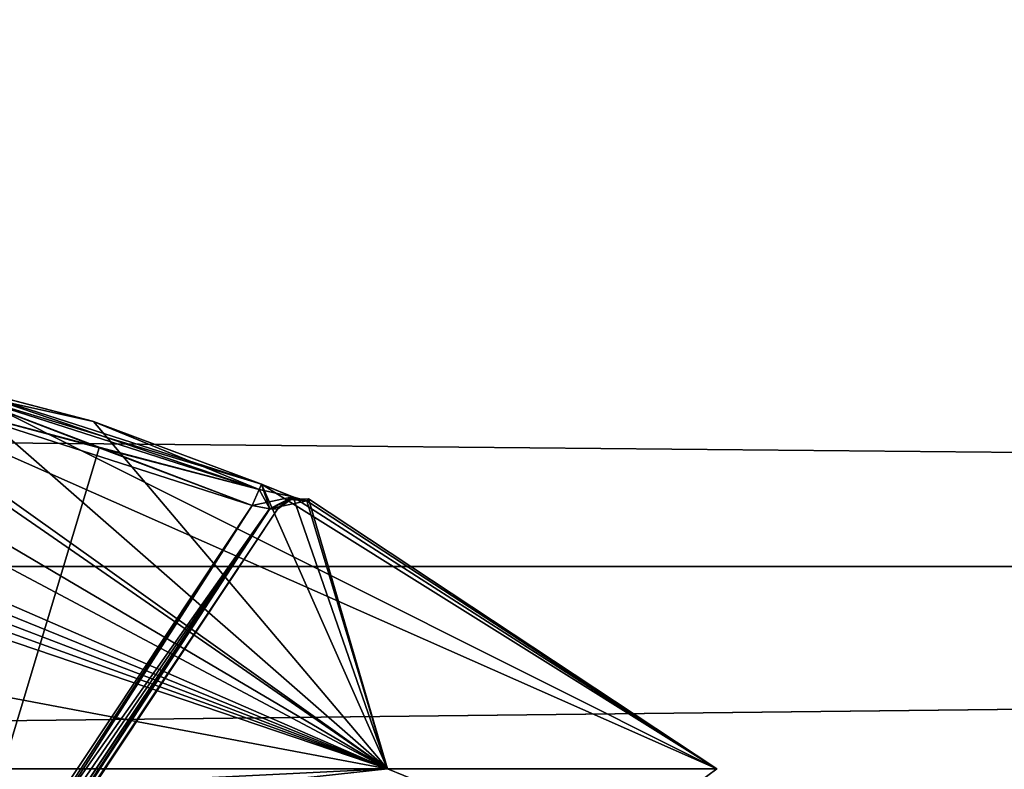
# Model space of a CAD drawing. Extents: x -250 to 250, y -963 to 894.
# Tile 1048 of 1056: x 152 to 156, y 818 to 821. Entities that reach past the tile are written whole.
import ezdxf

# ---------------------------------------------------------------- set-up
doc = ezdxf.new("R2010")
doc.units = 0
doc.header["$LTSCALE"] = 65.185185
for name, color, linetype in [('2548', 7, 'CONTINUOUS'), ('2566', 7, 'CONTINUOUS'), ('2928', 7, 'CONTINUOUS'), ('2930', 7, 'CONTINUOUS'), ('3421', 7, 'CONTINUOUS'), ('424', 7, 'CONTINUOUS'), ('436', 7, 'CONTINUOUS'), ('437', 7, 'CONTINUOUS'), ('438', 7, 'CONTINUOUS'), ('441', 7, 'CONTINUOUS'), ('444', 7, 'CONTINUOUS'), ('459', 7, 'CONTINUOUS'), ('481', 7, 'CONTINUOUS'), ('482', 7, 'CONTINUOUS'), ('483', 7, 'CONTINUOUS'), ('484', 7, 'CONTINUOUS'), ('485', 7, 'CONTINUOUS'), ('674', 7, 'CONTINUOUS')]:
    doc.layers.add(name, color=color, linetype=linetype)

msp = doc.modelspace()

# ---------------------------------------------------------------- linework, layer by layer
at = {"layer": '2548', "color": 7, "linetype": 'CONTINUOUS'}
for points in [[(150, 818, -16.65), (154.2818, 817.0412, -16.65), (150, 818, -25.05), (150, 818, -16.65)], [(150, 818, -25.05), (154.2818, 817.0412, -16.65), (153.5128, 817.3595, -26.42), (150, 818, -25.05)], [(156.5779, 815.6604, -68.55), (150, 818, -68.55), (155.1491, 816.5987, -51.65), (156.5779, 815.6604, -68.55)], [(155.1491, 816.5987, -51.65), (150, 818, -68.55), (154.0822, 817.1304, -54.7596), (155.1491, 816.5987, -51.65)], [(154.0822, 817.1304, -54.7596), (150, 818, -68.55), (152.303, 817.7271, -56.2121), (154.0822, 817.1304, -54.7596)], [(152.303, 817.7271, -56.2121), (150, 818, -68.55), (150, 818, -56.75), (152.303, 817.7271, -56.2121)]]:
    msp.add_3dface(points, dxfattribs=at)
at = {"layer": '2566', "color": 7, "linetype": 'CONTINUOUS'}
for points in [[(154.488, 815.8215, -15.65), (154.2818, 817.0412, -16.65), (150, 818, -16.65), (154.488, 815.8215, -15.65)], [(154.488, 815.8215, -15.65), (150, 818, -16.65), (150, 817.7071, -15.9429), (154.488, 815.8215, -15.65)]]:
    msp.add_3dface(points, dxfattribs=at)
at = {"layer": '2928', "color": 7, "linetype": 'CONTINUOUS'}
for points in [[(150, 818, -25.05), (153.5128, 817.3595, -26.42), (150, 817.9707, -25.1207), (150, 818, -25.05)], [(153.5128, 817.3595, -26.42), (150, 817.9, -25.15), (150, 817.9707, -25.1207), (153.5128, 817.3595, -26.42)]]:
    msp.add_3dface(points, dxfattribs=at)
at = {"layer": '2930', "color": 7, "linetype": 'CONTINUOUS'}
for points in [[(152.303, 817.7271, -56.2121), (150, 818, -56.75), (152.235, 817.6294, -56.1227), (152.303, 817.7271, -56.2121)], [(152.235, 817.6294, -56.1227), (150, 818, -56.75), (150, 817.9707, -56.6793), (152.235, 817.6294, -56.1227)], [(150, 817.9, -56.65), (152.235, 817.6294, -56.1227), (150, 817.9707, -56.6793), (150, 817.9, -56.65)]]:
    msp.add_3dface(points, dxfattribs=at)
at = {"layer": '3421', "color": 7, "linetype": 'CONTINUOUS'}
for points in [[(150, 818, -68.55), (156.5779, 815.6604, -68.55), (150, 817.9707, -68.6207), (150, 818, -68.55)], [(156.5779, 815.6604, -68.55), (150, 817.9, -68.65), (150, 817.9707, -68.6207), (156.5779, 815.6604, -68.55)]]:
    msp.add_3dface(points, dxfattribs=at)
at = {"layer": '424', "color": 7, "linetype": 'CONTINUOUS'}
for points in [[(150.9028, 819.6432, -47.8003), (150.6084, 819.5625, -47.129), (153.4177, 817.9038, -45.2323), (150.9028, 819.6432, -47.8003)], [(150.6084, 819.5625, -50.171), (150.9812, 819.6403, -49.4351), (153.4177, 817.9038, -52.0677), (150.6084, 819.5625, -50.171)], [(154.8333, 817.9038, -48.65), (150.9028, 819.6432, -47.8003), (153.4177, 817.9038, -45.2323), (154.8333, 817.9038, -48.65)], [(151.521, 819.5625, -48.0416), (150.9028, 819.6432, -47.8003), (154.8333, 817.9038, -48.65), (151.521, 819.5625, -48.0416)], [(150.9812, 819.6403, -49.4351), (151.521, 819.5625, -49.2584), (153.4177, 817.9038, -52.0677), (150.9812, 819.6403, -49.4351)], [(150, 817.9038, -53.4833), (150.6084, 819.5625, -50.171), (153.4177, 817.9038, -52.0677), (150, 817.9038, -53.4833)], [(153.4177, 817.9038, -45.2323), (150.6084, 819.5625, -47.129), (150.6083, 819.3968, -46.4989), (153.4177, 817.9038, -45.2323)], [(152.8767, 819.127, -48.0416), (151.521, 819.5625, -48.0416), (154.8333, 817.9038, -48.65), (152.8767, 819.127, -48.0416)], [(152.1511, 819.3968, -48.0417), (151.521, 819.5625, -48.0416), (152.8767, 819.127, -48.0416), (152.1511, 819.3968, -48.0417)], [(151.521, 819.5625, -49.2584), (152.1559, 819.3953, -49.2582), (153.4177, 817.9038, -52.0677), (151.521, 819.5625, -49.2584)], [(150.6084, 819.127, -45.7733), (153.4177, 817.9038, -45.2323), (150.6083, 819.3968, -46.4989), (150.6084, 819.127, -45.7733)], [(152.1559, 819.3953, -49.2582), (152.8767, 819.127, -49.2584), (153.4177, 817.9038, -52.0677), (152.1559, 819.3953, -49.2582)], [(150.5476, 819.0712, -45.6365), (153.4177, 817.9038, -45.2323), (150.6084, 819.127, -45.7733), (150.5476, 819.0712, -45.6365)], [(152.8767, 819.127, -49.2584), (153.0135, 819.0712, -49.1976), (153.4177, 817.9038, -52.0677), (152.8767, 819.127, -49.2584)], [(153.0115, 819.072, -48.1003), (152.8767, 819.127, -48.0416), (154.8333, 817.9038, -48.65), (153.0115, 819.072, -48.1003)], [(150, 819.064, -45.5717), (150, 818.5479, -44.6519), (153.4177, 817.9038, -45.2323), (150, 819.064, -45.5717)], [(150, 819.064, -45.5717), (153.4177, 817.9038, -45.2323), (150.203, 819.0616, -45.5732), (150, 819.064, -45.5717)], [(150.203, 819.0616, -45.5732), (153.4177, 817.9038, -45.2323), (150.4056, 819.0545, -45.578), (150.203, 819.0616, -45.5732)], [(150.4056, 819.0545, -45.578), (153.4177, 817.9038, -45.2323), (150.5476, 819.0712, -45.6365), (150.4056, 819.0545, -45.578)], [(153.072, 819.0545, -48.2444), (153.0115, 819.072, -48.1003), (154.8333, 817.9038, -48.65), (153.072, 819.0545, -48.2444)], [(153.0135, 819.0712, -49.1976), (153.072, 819.0545, -49.0556), (153.4177, 817.9038, -52.0677), (153.0135, 819.0712, -49.1976)], [(153.072, 819.0545, -49.0556), (153.0784, 819.064, -48.65), (153.4177, 817.9038, -52.0677), (153.072, 819.0545, -49.0556)], [(153.0784, 819.064, -48.65), (153.072, 819.0545, -48.2444), (154.8333, 817.9038, -48.65), (153.0784, 819.064, -48.65)], [(153.4177, 817.9038, -52.0677), (153.0784, 819.064, -48.65), (154.8333, 817.9038, -48.65), (153.4177, 817.9038, -52.0677)], [(150, 818.5479, -44.6519), (150, 817.9038, -43.8167), (153.4177, 817.9038, -45.2323), (150, 818.5479, -44.6519)]]:
    msp.add_3dface(points, dxfattribs=at)
at = {"layer": '436', "color": 7, "linetype": 'CONTINUOUS'}
for points in [[(151.5, 819.4651, -49.15), (151.5, 817.023, -49.15), (152.1793, 819.2833, -49.15), (151.5, 819.4651, -49.15)], [(151.5, 817.023, -49.15), (152.837, 819.0356, -49.15), (152.1793, 819.2833, -49.15), (151.5, 817.023, -49.15)]]:
    msp.add_3dface(points, dxfattribs=at)
at = {"layer": '437', "color": 7, "linetype": 'CONTINUOUS'}
for points in [[(151.5, 817.023, -48.15), (151.5, 819.4651, -48.15), (152.837, 819.0356, -48.15), (151.5, 817.023, -48.15)], [(152.837, 819.0356, -48.15), (151.5, 819.4651, -48.15), (152.1793, 819.2833, -48.15), (152.837, 819.0356, -48.15)]]:
    msp.add_3dface(points, dxfattribs=at)
at = {"layer": '438', "color": 7, "linetype": 'CONTINUOUS'}
for points in [[(150.804, 815.7947, -49.05), (152.9463, 819.0194, -48.25), (152.9463, 819.0194, -49.05), (150.804, 815.7947, -49.05)], [(150.804, 815.7947, -48.25), (152.9463, 819.0194, -48.25), (150.804, 815.7947, -49.05), (150.804, 815.7947, -48.25)], [(152.9463, 819.0194, -49.05), (152.9463, 819.0194, -48.25), (152.9526, 819.0288, -48.65), (152.9463, 819.0194, -49.05)]]:
    msp.add_3dface(points, dxfattribs=at)
at = {"layer": '441', "color": 7, "linetype": 'CONTINUOUS'}
for points in [[(150.7954, 815.8004, -48.2056), (150.7712, 815.8165, -48.1704), (152.9114, 819.0203, -48.179), (150.7954, 815.8004, -48.2056)], [(150.7712, 815.8165, -48.1704), (151.2505, 816.6012, -48.1533), (152.9114, 819.0203, -48.179), (150.7712, 815.8165, -48.1704)], [(152.9463, 819.0194, -48.25), (150.7954, 815.8004, -48.2056), (152.9114, 819.0203, -48.179), (152.9463, 819.0194, -48.25)], [(152.9463, 819.0194, -48.25), (150.804, 815.7947, -48.25), (150.7954, 815.8004, -48.2056), (152.9463, 819.0194, -48.25)], [(151.2505, 816.6012, -48.1533), (151.5, 817.023, -48.15), (152.9114, 819.0203, -48.179), (151.2505, 816.6012, -48.1533)], [(151.5, 817.023, -48.15), (152.837, 819.0356, -48.15), (152.9114, 819.0203, -48.179), (151.5, 817.023, -48.15)]]:
    msp.add_3dface(points, dxfattribs=at)
at = {"layer": '444', "color": 7, "linetype": 'CONTINUOUS'}
for points in [[(150.7712, 815.8165, -49.1296), (152.837, 819.0356, -49.15), (151.2403, 816.5842, -49.1464), (150.7712, 815.8165, -49.1296)], [(152.837, 819.0356, -49.15), (150.7712, 815.8165, -49.1296), (152.9125, 819.0201, -49.12), (152.837, 819.0356, -49.15)], [(150.7712, 815.8165, -49.1296), (150.7954, 815.8004, -49.0944), (152.9125, 819.0201, -49.12), (150.7712, 815.8165, -49.1296)], [(150.7954, 815.8004, -49.0944), (150.804, 815.7947, -49.05), (152.9125, 819.0201, -49.12), (150.7954, 815.8004, -49.0944)], [(150.804, 815.7947, -49.05), (152.9463, 819.0194, -49.05), (152.9125, 819.0201, -49.12), (150.804, 815.7947, -49.05)], [(152.837, 819.0356, -49.15), (151.5, 817.023, -49.15), (151.2403, 816.5842, -49.1464), (152.837, 819.0356, -49.15)]]:
    msp.add_3dface(points, dxfattribs=at)
at = {"layer": '459', "color": 7, "linetype": 'CONTINUOUS'}
for points in [[(153.4177, 817.9038, -45.2323), (150, 817.9038, -43.8167), (154.3301, 817.5312, -46.15), (153.4177, 817.9038, -45.2323)], [(153.4177, 817.9038, -52.0677), (150, 817.5312, -53.65), (150, 817.7353, -53.6064), (153.4177, 817.9038, -52.0677)], [(150, 817.5312, -53.65), (153.4177, 817.9038, -52.0677), (154.3301, 817.5312, -51.15), (150, 817.5312, -53.65)], [(154.3301, 817.5312, -46.15), (150, 817.9038, -43.8167), (150, 817.7353, -43.6936), (154.3301, 817.5312, -46.15)], [(150, 817.9038, -53.4833), (153.4177, 817.9038, -52.0677), (150, 817.7353, -53.6064), (150, 817.9038, -53.4833)], [(154.8333, 817.9038, -48.65), (153.4177, 817.9038, -45.2323), (154.3301, 817.5312, -46.15), (154.8333, 817.9038, -48.65)], [(153.4177, 817.9038, -52.0677), (154.8333, 817.9038, -48.65), (154.3301, 817.5312, -51.15), (153.4177, 817.9038, -52.0677)], [(154.8333, 817.9038, -48.65), (154.3301, 817.5312, -46.15), (154.3301, 817.5312, -51.15), (154.8333, 817.9038, -48.65)]]:
    msp.add_3dface(points, dxfattribs=at)
at = {"layer": '481', "color": 7, "linetype": 'CONTINUOUS'}
for points in [[(151.5, 819.4651, -49.15), (152.8663, 819.1031, -49.1823), (151.5155, 819.5371, -49.1823), (151.5, 819.4651, -49.15)], [(152.1559, 819.3953, -49.2582), (151.521, 819.5625, -49.2584), (151.5155, 819.5371, -49.1823), (152.1559, 819.3953, -49.2582)], [(152.8767, 819.127, -49.2584), (152.1559, 819.3953, -49.2582), (151.5155, 819.5371, -49.1823), (152.8767, 819.127, -49.2584)], [(152.8663, 819.1031, -49.1823), (152.8767, 819.127, -49.2584), (151.5155, 819.5371, -49.1823), (152.8663, 819.1031, -49.1823)], [(151.5, 819.4651, -49.15), (152.1793, 819.2833, -49.15), (152.8663, 819.1031, -49.1823), (151.5, 819.4651, -49.15)], [(152.1793, 819.2833, -49.15), (152.837, 819.0356, -49.15), (152.8663, 819.1031, -49.1823), (152.1793, 819.2833, -49.15)]]:
    msp.add_3dface(points, dxfattribs=at)
at = {"layer": '482', "color": 7, "linetype": 'CONTINUOUS'}
for points in [[(152.837, 819.0356, -49.15), (152.9125, 819.0201, -49.12), (152.8663, 819.1031, -49.1823), (152.837, 819.0356, -49.15)], [(152.9125, 819.0201, -49.12), (152.8767, 819.127, -49.2584), (152.8663, 819.1031, -49.1823), (152.9125, 819.0201, -49.12)], [(153.0135, 819.0712, -49.1976), (152.8767, 819.127, -49.2584), (152.9125, 819.0201, -49.12), (153.0135, 819.0712, -49.1976)], [(152.9463, 819.0194, -49.05), (153.0135, 819.0712, -49.1976), (152.9125, 819.0201, -49.12), (152.9463, 819.0194, -49.05)], [(153.0135, 819.0712, -49.1976), (152.9463, 819.0194, -49.05), (153.0026, 819.0603, -49.0537), (153.0135, 819.0712, -49.1976)], [(153.072, 819.0545, -49.0556), (153.0135, 819.0712, -49.1976), (153.0026, 819.0603, -49.0537), (153.072, 819.0545, -49.0556)]]:
    msp.add_3dface(points, dxfattribs=at)
at = {"layer": '483', "color": 7, "linetype": 'CONTINUOUS'}
for points in [[(152.9526, 819.0288, -48.65), (152.9463, 819.0194, -48.25), (153.0026, 819.0603, -48.2463), (152.9526, 819.0288, -48.65)], [(152.9463, 819.0194, -49.05), (153.0026, 819.0603, -48.2463), (153.0026, 819.0603, -49.0537), (152.9463, 819.0194, -49.05)], [(152.9463, 819.0194, -49.05), (152.9526, 819.0288, -48.65), (153.0026, 819.0603, -48.2463), (152.9463, 819.0194, -49.05)], [(153.0784, 819.064, -48.65), (153.072, 819.0545, -49.0556), (153.0026, 819.0603, -49.0537), (153.0784, 819.064, -48.65)], [(153.072, 819.0545, -48.2444), (153.0784, 819.064, -48.65), (153.0026, 819.0603, -49.0537), (153.072, 819.0545, -48.2444)], [(153.0026, 819.0603, -48.2463), (153.072, 819.0545, -48.2444), (153.0026, 819.0603, -49.0537), (153.0026, 819.0603, -48.2463)]]:
    msp.add_3dface(points, dxfattribs=at)
at = {"layer": '484', "color": 7, "linetype": 'CONTINUOUS'}
for points in [[(153.0115, 819.072, -48.1003), (152.837, 819.0356, -48.15), (152.8663, 819.1031, -48.1177), (153.0115, 819.072, -48.1003)], [(152.8767, 819.127, -48.0416), (153.0115, 819.072, -48.1003), (152.8663, 819.1031, -48.1177), (152.8767, 819.127, -48.0416)], [(152.837, 819.0356, -48.15), (153.0115, 819.072, -48.1003), (152.9114, 819.0203, -48.179), (152.837, 819.0356, -48.15)], [(153.0115, 819.072, -48.1003), (153.072, 819.0545, -48.2444), (152.9114, 819.0203, -48.179), (153.0115, 819.072, -48.1003)], [(152.9463, 819.0194, -48.25), (152.9114, 819.0203, -48.179), (153.0026, 819.0603, -48.2463), (152.9463, 819.0194, -48.25)], [(152.9114, 819.0203, -48.179), (153.072, 819.0545, -48.2444), (153.0026, 819.0603, -48.2463), (152.9114, 819.0203, -48.179)]]:
    msp.add_3dface(points, dxfattribs=at)
at = {"layer": '485', "color": 7, "linetype": 'CONTINUOUS'}
for points in [[(152.1793, 819.2833, -48.15), (151.5, 819.4651, -48.15), (151.5155, 819.5371, -48.1177), (152.1793, 819.2833, -48.15)], [(151.5155, 819.5371, -48.1177), (151.521, 819.5625, -48.0416), (152.8663, 819.1031, -48.1177), (151.5155, 819.5371, -48.1177)], [(152.837, 819.0356, -48.15), (152.1793, 819.2833, -48.15), (151.5155, 819.5371, -48.1177), (152.837, 819.0356, -48.15)], [(152.837, 819.0356, -48.15), (151.5155, 819.5371, -48.1177), (152.8663, 819.1031, -48.1177), (152.837, 819.0356, -48.15)], [(151.521, 819.5625, -48.0416), (152.1511, 819.3968, -48.0417), (152.8663, 819.1031, -48.1177), (151.521, 819.5625, -48.0416)], [(152.1511, 819.3968, -48.0417), (152.8767, 819.127, -48.0416), (152.8663, 819.1031, -48.1177), (152.1511, 819.3968, -48.0417)]]:
    msp.add_3dface(points, dxfattribs=at)
at = {"layer": '674', "color": 7, "linetype": 'CONTINUOUS'}
for points in [[(210, 818.7727, -9.9107), (-210, 818.7727, -9.9107), (-210, 822.6001, -6.8584), (210, 818.7727, -9.9107)], [(210, 822.6001, -6.8584), (210, 818.7727, -9.9107), (-210, 822.6001, -6.8584), (210, 822.6001, -6.8584)], [(210, 822.6001, 6.8585), (-210, 822.6001, 6.8585), (-210, 818.7727, 9.9107), (210, 822.6001, 6.8585)], [(210, 818.7727, 9.9107), (210, 822.6001, 6.8585), (-210, 818.7727, 9.9107), (210, 818.7727, 9.9107)], [(210, 818.7727, 9.9107), (-210, 818.7727, 9.9107), (-210, 814, 11), (210, 818.7727, 9.9107)], [(210, 814, 11), (210, 818.7727, 9.9107), (-210, 814, 11), (210, 814, 11)], [(210, 814, -11), (-210, 814, -11), (-210, 818.7727, -9.9107), (210, 814, -11)], [(210, 818.7727, -9.9107), (210, 814, -11), (-210, 818.7727, -9.9107), (210, 818.7727, -9.9107)]]:
    msp.add_3dface(points, dxfattribs=at)

doc.saveas('drawing.dxf')
